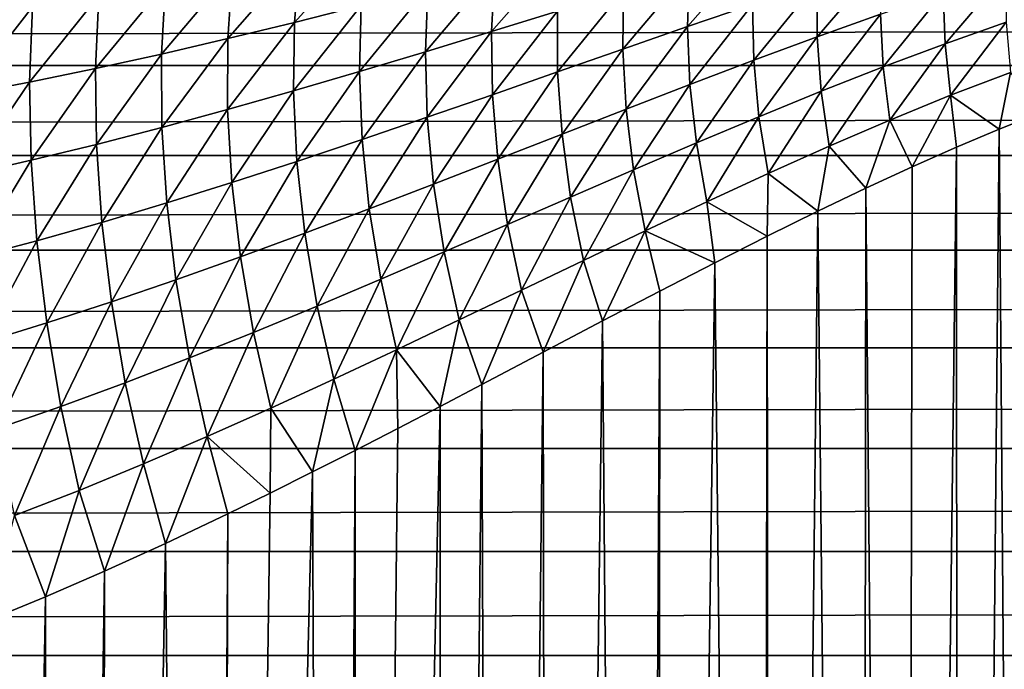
# Model space of a CAD drawing. Header units: metres. Extents: x -105 to 105, y -72 to 59.
# Tile 305 of 414: x -23.22 to -19.58, y 13.89 to 16.29. Entities that reach past the tile are written whole.
import ezdxf

# ---------------------------------------------------------------- set-up
doc = ezdxf.new("R2010")
doc.units = ezdxf.units.M
doc.layers.add('solid_509431_AD150_SW0001', color=7, linetype='CONTINUOUS')

msp = doc.modelspace()

# ---------------------------------------------------------------- linework, layer by layer
at = {"layer": 'solid_509431_AD150_SW0001'}
for points in [[(-22.200602, 16.279718, -16.924334), (-22.180506, 16.52438, -16.781292), (-21.931351, 16.578714, -16.894278)], [(-21.95413, 16.342451, -17.031866), (-22.200602, 16.279718, -16.924334), (-21.931351, 16.578714, -16.894278)], [(-22.446516, 16.219528, -16.824903), (-22.429031, 16.472633, -16.676447), (-22.180506, 16.52438, -16.781292)], [(-22.200602, 16.279718, -16.924334), (-22.446516, 16.219528, -16.824903), (-22.180506, 16.52438, -16.781292)], [(-21.472454, 16.246027, -17.387037), (-21.460155, 16.473656, -17.272318), (-21.212999, 16.541098, -17.405798)], [(-21.228384, 16.321733, -17.515848), (-21.472454, 16.246027, -17.387037), (-21.212999, 16.541098, -17.405798)], [(-20.74752, 16.263872, -17.891514), (-20.740955, 16.473253, -17.801201), (-20.497963, 16.547771, -17.958284)], [(-20.508089, 16.345898, -18.044468), (-20.74752, 16.263872, -17.891514), (-20.497963, 16.547771, -17.958284)], [(-20.268744, 16.226791, -18.279697), (-20.269424, 16.425776, -18.207277), (-20.031759, 16.502693, -18.380175)], [(-20.035061, 16.310381, -18.448854), (-20.268744, 16.226791, -18.279697), (-20.031759, 16.502693, -18.380175)], [(-22.691721, 16.162327, -16.733292), (-22.67675, 16.423876, -16.579475), (-22.429031, 16.472633, -16.676447)], [(-22.446516, 16.219528, -16.824903), (-22.691721, 16.162327, -16.733292), (-22.429031, 16.472633, -16.676447)], [(-21.716545, 16.171169, -17.267078), (-21.707258, 16.407267, -17.147762), (-21.460155, 16.473656, -17.272318)], [(-21.472454, 16.246027, -17.387037), (-21.716545, 16.171169, -17.267078), (-21.460155, 16.473656, -17.272318)], [(-20.987534, 16.180437, -17.748154), (-20.984495, 16.39768, -17.653814), (-20.740955, 16.473253, -17.801201)], [(-20.74752, 16.263872, -17.891514), (-20.987534, 16.180437, -17.748154), (-20.740955, 16.473253, -17.801201)], [(-19.796301, 16.20059, -18.683969), (-19.802616, 16.389664, -18.62816), (-19.571707, 16.463684, -18.817764)], [(-19.569731, 16.280151, -18.869987), (-19.796301, 16.20059, -18.683969), (-19.571707, 16.463684, -18.817764)], [(90, 16.4368, 15.758961), (-90, 16.4368, 15.758961), (-90, 16.120657, 15.984682)], [(90, 16.120657, 15.984682), (90, 16.4368, 15.758961), (-90, 16.120657, 15.984682)], [(-22.936024, 16.108541, -16.649258), (-22.923445, 16.378481, -16.490141), (-22.67675, 16.423876, -16.579475)], [(-22.691721, 16.162327, -16.733292), (-22.936024, 16.108541, -16.649258), (-22.67675, 16.423876, -16.579475)], [(-20.503433, 16.139782, -18.12048), (-20.508089, 16.345898, -18.044468), (-20.269424, 16.425776, -18.207277)], [(-20.268744, 16.226791, -18.279697), (-20.503433, 16.139782, -18.12048), (-20.269424, 16.425776, -18.207277)], [(-23.179224, 16.058578, -16.572552), (-23.168894, 16.336805, -16.408209), (-22.923445, 16.378481, -16.490141)], [(-22.936024, 16.108541, -16.649258), (-23.179224, 16.058578, -16.572552), (-22.923445, 16.378481, -16.490141)], [(-21.960508, 16.097717, -17.155697), (-21.95413, 16.342451, -17.031866), (-21.707258, 16.407267, -17.147762)], [(-21.716545, 16.171169, -17.267078), (-21.960508, 16.097717, -17.155697), (-21.707258, 16.407267, -17.147762)], [(-21.227962, 16.09631, -17.614101), (-21.228384, 16.321733, -17.515848), (-20.984495, 16.39768, -17.653814)], [(-20.987534, 16.180437, -17.748154), (-21.227962, 16.09631, -17.614101), (-20.984495, 16.39768, -17.653814)], [(-20.024378, 16.115204, -18.508045), (-20.035061, 16.310381, -18.448854), (-19.802616, 16.389664, -18.62816)], [(-19.796301, 16.20059, -18.683969), (-20.024378, 16.115204, -18.508045), (-19.802616, 16.389664, -18.62816)], [(-22.204206, 16.026222, -17.052595), (-22.200602, 16.279718, -16.924334), (-21.95413, 16.342451, -17.031866)], [(-21.960508, 16.097717, -17.155697), (-22.204206, 16.026222, -17.052595), (-21.95413, 16.342451, -17.031866)], [(-20.738926, 16.050201, -17.970953), (-20.74752, 16.263872, -17.891514), (-20.508089, 16.345898, -18.044468)], [(-20.503433, 16.139782, -18.12048), (-20.738926, 16.050201, -17.970953), (-20.508089, 16.345898, -18.044468)], [(-23.421133, 16.012804, -16.502949), (-23.412886, 16.299149, -16.333469), (-23.168894, 16.336805, -16.408209)], [(-23.179224, 16.058578, -16.572552), (-23.421133, 16.012804, -16.502949), (-23.168894, 16.336805, -16.408209)], [(-21.46867, 16.012146, -17.489073), (-21.472454, 16.246027, -17.387037), (-21.228384, 16.321733, -17.515848)], [(-21.227962, 16.09631, -17.614101), (-21.46867, 16.012146, -17.489073), (-21.228384, 16.321733, -17.515848)], [(-20.253687, 16.02499, -18.342058), (-20.268744, 16.226791, -18.279697), (-20.035061, 16.310381, -18.448854)], [(-20.024378, 16.115204, -18.508045), (-20.253687, 16.02499, -18.342058), (-20.035061, 16.310381, -18.448854)], [(-22.447514, 15.957186, -16.957504), (-22.446516, 16.219528, -16.824903), (-22.200602, 16.279718, -16.924334)], [(-22.204206, 16.026222, -17.052595), (-22.447514, 15.957186, -16.957504), (-22.200602, 16.279718, -16.924334)], [(-19.776451, 16.009922, -18.730389), (-19.796301, 16.20059, -18.683969), (-19.569731, 16.280151, -18.869987)], [(-19.554594, 16.094908, -18.91325), (-19.776451, 16.009922, -18.730389), (-19.569731, 16.280151, -18.869987)], [(-21.709532, 15.928589, -17.372766), (-21.716545, 16.171169, -17.267078), (-21.472454, 16.246027, -17.387037)], [(-21.46867, 16.012146, -17.489073), (-21.709532, 15.928589, -17.372766), (-21.472454, 16.246027, -17.387037)], [(-20.975071, 15.958827, -17.830845), (-20.987534, 16.180437, -17.748154), (-20.74752, 16.263872, -17.891514)], [(-20.738926, 16.050201, -17.970953), (-20.975071, 15.958827, -17.830845), (-20.74752, 16.263872, -17.891514)], [(-22.690311, 15.891104, -16.87014), (-22.691721, 16.162327, -16.733292), (-22.446516, 16.219528, -16.824903)], [(-22.447514, 15.957186, -16.957504), (-22.690311, 15.891104, -16.87014), (-22.446516, 16.219528, -16.824903)], [(-20.484028, 15.930875, -18.185781), (-20.503433, 16.139782, -18.12048), (-20.268744, 16.226791, -18.279697)], [(-20.253687, 16.02499, -18.342058), (-20.484028, 15.930875, -18.185781), (-20.268744, 16.226791, -18.279697)], [(-19.999786, 15.918539, -18.557335), (-20.024378, 16.115204, -18.508045), (-19.796301, 16.20059, -18.683969)], [(-19.776451, 16.009922, -18.730389), (-19.999786, 15.918539, -18.557335), (-19.796301, 16.20059, -18.683969)], [(-22.93244, 15.82845, -16.790255), (-22.936024, 16.108541, -16.649258), (-22.691721, 16.162327, -16.733292)], [(-22.690311, 15.891104, -16.87014), (-22.93244, 15.82845, -16.790255), (-22.691721, 16.162327, -16.733292)], [(-21.950439, 15.846237, -17.264898), (-21.960508, 16.097717, -17.155697), (-21.716545, 16.171169, -17.267078)], [(-21.709532, 15.928589, -17.372766), (-21.950439, 15.846237, -17.264898), (-21.716545, 16.171169, -17.267078)], [(-21.211735, 15.866416, -17.699862), (-21.227962, 16.09631, -17.614101), (-20.987534, 16.180437, -17.748154)], [(-20.975071, 15.958827, -17.830845), (-21.211735, 15.866416, -17.699862), (-20.987534, 16.180437, -17.748154)], [(90, 16.120657, 15.984682), (-90, 16.120657, 15.984682), (-90, 15.786953, 16.183527)], [(90, 15.786953, 16.183527), (90, 16.120657, 15.984682), (-90, 15.786953, 16.183527)], [(-20.715231, 15.833744, -18.03896), (-20.738926, 16.050201, -17.970953), (-20.503433, 16.139782, -18.12048)], [(-20.484028, 15.930875, -18.185781), (-20.715231, 15.833744, -18.03896), (-20.503433, 16.139782, -18.12048)], [(-23.17374, 15.76969, -16.717598), (-23.179224, 16.058578, -16.572552), (-22.936024, 16.108541, -16.649258)], [(-22.93244, 15.82845, -16.790255), (-23.17374, 15.76969, -16.717598), (-22.936024, 16.108541, -16.649258)], [(-22.191296, 15.765676, -17.165173), (-22.204206, 16.026222, -17.052595), (-21.960508, 16.097717, -17.155697)], [(-21.950439, 15.846237, -17.264898), (-22.191296, 15.765676, -17.165173), (-21.960508, 16.097717, -17.155697)], [(-21.448828, 15.773659, -17.577709), (-21.46867, 16.012146, -17.489073), (-21.227962, 16.09631, -17.614101)], [(-21.211735, 15.866416, -17.699862), (-21.448828, 15.773659, -17.577709), (-21.227962, 16.09631, -17.614101)], [(-20.22436, 15.821794, -18.393921), (-20.253687, 16.02499, -18.342058), (-20.024378, 16.115204, -18.508045)], [(-19.999786, 15.918539, -18.557335), (-20.22436, 15.821794, -18.393921), (-20.024378, 16.115204, -18.508045)], [(-19.554594, 16.094908, -18.91325), (-19.595627, 15.885033, -18.888548), (-19.776451, 16.009922, -18.730389)], [(-19.554594, 16.094908, -18.91325), (-19.443996, 15.945395, -19.018608), (-19.595627, 15.885033, -18.888548)], [(-23.414057, 15.715253, -16.651939), (-23.421133, 16.012804, -16.502949), (-23.179224, 16.058578, -16.572552)], [(-23.17374, 15.76969, -16.717598), (-23.414057, 15.715253, -16.651939), (-23.179224, 16.058578, -16.572552)], [(-20.947191, 15.734412, -17.901306), (-20.975071, 15.958827, -17.830845), (-20.738926, 16.050201, -17.970953)], [(-20.715231, 15.833744, -18.03896), (-20.947191, 15.734412, -17.901306), (-20.738926, 16.050201, -17.970953)], [(-22.432018, 15.687455, -17.073318), (-22.447514, 15.957186, -16.957504), (-22.204206, 16.026222, -17.052595)], [(-22.191296, 15.765676, -17.165173), (-22.432018, 15.687455, -17.073318), (-22.204206, 16.026222, -17.052595)], [(-21.686268, 15.681234, -17.464085), (-21.709532, 15.928589, -17.372766), (-21.46867, 16.012146, -17.489073)], [(-21.448828, 15.773659, -17.577709), (-21.686268, 15.681234, -17.464085), (-21.46867, 16.012146, -17.489073)], [(-20.450008, 15.720648, -18.239914), (-20.484028, 15.930875, -18.185781), (-20.253687, 16.02499, -18.342058)], [(-20.22436, 15.821794, -18.393921), (-20.450008, 15.720648, -18.239914), (-20.253687, 16.02499, -18.342058)], [(-19.776451, 16.009922, -18.730389), (-19.917372, 15.745955, -18.630026), (-19.999786, 15.918539, -18.557335)], [(-19.776451, 16.009922, -18.730389), (-19.753317, 15.818577, -18.758951), (-19.917372, 15.745955, -18.630026)], [(-19.776451, 16.009922, -18.730389), (-19.595627, 15.885033, -18.888548), (-19.753317, 15.818577, -18.758951)], [(-22.672527, 15.612116, -16.989056), (-22.690311, 15.891104, -16.87014), (-22.447514, 15.957186, -16.957504)], [(-22.432018, 15.687455, -17.073318), (-22.672527, 15.612116, -16.989056), (-22.447514, 15.957186, -16.957504)], [(-21.179819, 15.633671, -17.772524), (-21.211735, 15.866416, -17.699862), (-20.975071, 15.958827, -17.830845)], [(-20.947191, 15.734412, -17.901306), (-21.179819, 15.633671, -17.772524), (-20.975071, 15.958827, -17.830845)], [(-19.471254, 0, -18.994825), (-19.595627, 15.885033, -18.888548), (-19.443996, 15.945395, -19.018608)], [(-21.923994, 15.589779, -17.358702), (-21.950439, 15.846237, -17.264898), (-21.709532, 15.928589, -17.372766)], [(-21.686268, 15.681234, -17.464085), (-21.923994, 15.589779, -17.358702), (-21.709532, 15.928589, -17.372766)], [(-20.676607, 15.616025, -18.095051), (-20.715231, 15.833744, -18.03896), (-20.484028, 15.930875, -18.185781)], [(-20.450008, 15.720648, -18.239914), (-20.676607, 15.616025, -18.095051), (-20.484028, 15.930875, -18.185781)], [(-19.999786, 15.918539, -18.557335), (-20.088367, 15.666945, -18.501816), (-20.22436, 15.821794, -18.393921)], [(-19.999786, 15.918539, -18.557335), (-19.917372, 15.745955, -18.630026), (-20.088367, 15.666945, -18.501816)], [(-22.91272, 15.540182, -16.91214), (-22.93244, 15.82845, -16.790255), (-22.690311, 15.891104, -16.87014)], [(-22.672527, 15.612116, -16.989056), (-22.91272, 15.540182, -16.91214), (-22.690311, 15.891104, -16.87014)], [(-21.413071, 15.532245, -17.652321), (-21.448828, 15.773659, -17.577709), (-21.211735, 15.866416, -17.699862)], [(-21.179819, 15.633671, -17.772524), (-21.413071, 15.532245, -17.652321), (-21.211735, 15.866416, -17.699862)], [(-19.746109, 0, -18.764753), (-19.753317, 15.818577, -18.758951), (-19.595627, 15.885033, -18.888548)], [(-19.471254, 0, -18.994825), (-19.746109, 0, -18.764753), (-19.595627, 15.885033, -18.888548)], [(-22.161959, 15.499914, -17.261272), (-22.191296, 15.765676, -17.165173), (-21.950439, 15.846237, -17.264898)], [(-21.923994, 15.589779, -17.358702), (-22.161959, 15.499914, -17.261272), (-21.950439, 15.846237, -17.264898)], [(-20.904095, 15.508772, -17.95904), (-20.947191, 15.734412, -17.901306), (-20.715231, 15.833744, -18.03896)], [(-20.676607, 15.616025, -18.095051), (-20.904095, 15.508772, -17.95904), (-20.715231, 15.833744, -18.03896)], [(-23.152481, 15.472174, -16.842327), (-23.17374, 15.76969, -16.717598), (-22.93244, 15.82845, -16.790255)], [(-22.91272, 15.540182, -16.91214), (-23.152481, 15.472174, -16.842327), (-22.93244, 15.82845, -16.790255)], [(-20.22436, 15.821794, -18.393921), (-20.266748, 15.581478, -18.374523), (-20.450008, 15.720648, -18.239914)], [(-20.22436, 15.821794, -18.393921), (-20.088367, 15.666945, -18.501816), (-20.266748, 15.581478, -18.374523)], [(-19.949675, 0, -18.605331), (-19.917372, 15.745955, -18.630026), (-19.753317, 15.818577, -18.758951)], [(-19.746109, 0, -18.764753), (-19.949675, 0, -18.605331), (-19.753317, 15.818577, -18.758951)], [(90, 15.786953, 16.183527), (-90, 15.786953, 16.183527), (-90, 15.437968, 16.354136)], [(90, 15.437968, 16.354136), (90, 15.786953, 16.183527), (-90, 15.437968, 16.354136)], [(-23.391708, 15.408591, -16.77939), (-23.414057, 15.715253, -16.651939), (-23.17374, 15.76969, -16.717598)], [(-23.152481, 15.472174, -16.842327), (-23.391708, 15.408591, -16.77939), (-23.17374, 15.76969, -16.717598)], [(-22.400137, 15.412235, -17.171528), (-22.432018, 15.687455, -17.073318), (-22.191296, 15.765676, -17.165173)], [(-22.161959, 15.499914, -17.261272), (-22.400137, 15.412235, -17.171528), (-22.191296, 15.765676, -17.165173)], [(-21.646917, 15.430848, -17.540388), (-21.686268, 15.681234, -17.464085), (-21.448828, 15.773659, -17.577709)], [(-21.413071, 15.532245, -17.652321), (-21.646917, 15.430848, -17.540388), (-21.448828, 15.773659, -17.577709)], [(-21.132437, 15.399713, -17.831581), (-21.179819, 15.633671, -17.772524), (-20.947191, 15.734412, -17.901306)], [(-20.904095, 15.508772, -17.95904), (-21.132437, 15.399713, -17.831581), (-20.947191, 15.734412, -17.901306)], [(-20.450008, 15.720648, -18.239914), (-20.452993, 15.489421, -18.248381), (-20.676607, 15.616025, -18.095051)], [(-20.450008, 15.720648, -18.239914), (-20.266748, 15.581478, -18.374523), (-20.452993, 15.489421, -18.248381)], [(-19.949675, 0, -18.605331), (-20.088367, 15.666945, -18.501816), (-19.917372, 15.745955, -18.630026)], [(-22.638498, 15.327328, -17.089201), (-22.672527, 15.612116, -16.989056), (-22.432018, 15.687455, -17.073318)], [(-22.400137, 15.412235, -17.171528), (-22.638498, 15.327328, -17.089201), (-22.432018, 15.687455, -17.073318)], [(-21.881357, 15.33015, -17.436449), (-21.923994, 15.589779, -17.358702), (-21.686268, 15.681234, -17.464085)], [(-21.646917, 15.430848, -17.540388), (-21.881357, 15.33015, -17.436449), (-21.686268, 15.681234, -17.464085)], [(-20.108505, 0, -18.487122), (-20.266748, 15.581478, -18.374523), (-20.088367, 15.666945, -18.501816)], [(-19.949675, 0, -18.605331), (-20.108505, 0, -18.487122), (-20.088367, 15.666945, -18.501816)], [(-22.877003, 15.245766, -17.014055), (-22.91272, 15.540182, -16.91214), (-22.672527, 15.612116, -16.989056)], [(-22.638498, 15.327328, -17.089201), (-22.877003, 15.245766, -17.014055), (-22.672527, 15.612116, -16.989056)], [(-21.361647, 15.289604, -17.712381), (-21.413071, 15.532245, -17.652321), (-21.179819, 15.633671, -17.772524)], [(-21.132437, 15.399713, -17.831581), (-21.361647, 15.289604, -17.712381), (-21.179819, 15.633671, -17.772524)], [(-20.676607, 15.616025, -18.095051), (-20.647478, 15.39094, -18.123745), (-20.904095, 15.508772, -17.95904)], [(-20.676607, 15.616025, -18.095051), (-20.452993, 15.489421, -18.248381), (-20.647478, 15.39094, -18.123745)], [(-22.116407, 15.23081, -17.340219), (-22.161959, 15.499914, -17.261272), (-21.923994, 15.589779, -17.358702)], [(-21.881357, 15.33015, -17.436449), (-22.116407, 15.23081, -17.340219), (-21.923994, 15.589779, -17.358702)], [(-20.437582, 0, -18.258564), (-20.452993, 15.489421, -18.248381), (-20.266748, 15.581478, -18.374523)], [(-20.108505, 0, -18.487122), (-20.437582, 0, -18.258564), (-20.266748, 15.581478, -18.374523)], [(-23.115599, 15.168125, -16.945862), (-23.152481, 15.472174, -16.842327), (-22.91272, 15.540182, -16.91214)], [(-22.877003, 15.245766, -17.014055), (-23.115599, 15.168125, -16.945862), (-22.91272, 15.540182, -16.91214)], [(-21.591757, 15.179192, -17.601141), (-21.646917, 15.430848, -17.540388), (-21.413071, 15.532245, -17.652321)], [(-21.361647, 15.289604, -17.712381), (-21.591757, 15.179192, -17.601141), (-21.413071, 15.532245, -17.652321)], [(-20.904095, 15.508772, -17.95904), (-21.061897, 15.175523, -17.881025), (-21.132437, 15.399713, -17.831581)], [(-20.904095, 15.508772, -17.95904), (-20.850492, 15.286062, -18.001059), (-21.061897, 15.175523, -17.881025)], [(-20.904095, 15.508772, -17.95904), (-20.647478, 15.39094, -18.123745), (-20.850492, 15.286062, -18.001059)], [(-23.354244, 15.094978, -16.884407), (-23.391708, 15.408591, -16.77939), (-23.152481, 15.472174, -16.842327)], [(-23.115599, 15.168125, -16.945862), (-23.354244, 15.094978, -16.884407), (-23.152481, 15.472174, -16.842327)], [(-22.352095, 15.133465, -17.251444), (-22.400137, 15.412235, -17.171528), (-22.161959, 15.499914, -17.261272)], [(-22.116407, 15.23081, -17.340219), (-22.352095, 15.133465, -17.251444), (-22.161959, 15.499914, -17.261272)], [(-20.480728, 0, -18.230171), (-20.647478, 15.39094, -18.123745), (-20.452993, 15.489421, -18.248381)], [(-20.437582, 0, -18.258564), (-20.480728, 0, -18.230171), (-20.452993, 15.489421, -18.248381)], [(90, 15.437968, 16.354136), (-90, 15.437968, 16.354136), (-90, 15.076088, 16.49534)], [(90, 15.076088, 16.49534), (90, 15.437968, 16.354136), (-90, 15.076088, 16.49534)], [(-21.822832, 15.069179, -17.497589), (-21.881357, 15.33015, -17.436449), (-21.646917, 15.430848, -17.540388)], [(-21.591757, 15.179192, -17.601141), (-21.822832, 15.069179, -17.497589), (-21.646917, 15.430848, -17.540388)], [(-22.588463, 15.038745, -17.16987), (-22.638498, 15.327328, -17.089201), (-22.400137, 15.412235, -17.171528)], [(-22.352095, 15.133465, -17.251444), (-22.588463, 15.038745, -17.16987), (-22.400137, 15.412235, -17.171528)], [(-21.132437, 15.399713, -17.831581), (-21.281429, 15.059853, -17.764381), (-21.361647, 15.289604, -17.712381)], [(-21.132437, 15.399713, -17.831581), (-21.061897, 15.175523, -17.881025), (-21.281429, 15.059853, -17.764381)], [(-20.863583, 0, -17.993399), (-20.850492, 15.286062, -18.001059), (-20.647478, 15.39094, -18.123745)], [(-20.480728, 0, -18.230171), (-20.863583, 0, -17.993399), (-20.647478, 15.39094, -18.123745)], [(-22.825539, 14.947274, -17.095284), (-22.877003, 15.245766, -17.014055), (-22.638498, 15.327328, -17.089201)], [(-22.588463, 15.038745, -17.16987), (-22.825539, 14.947274, -17.095284), (-22.638498, 15.327328, -17.089201)], [(-22.054956, 14.960258, -17.401455), (-22.116407, 15.23081, -17.340219), (-21.881357, 15.33015, -17.436449)], [(-21.822832, 15.069179, -17.497589), (-22.054956, 14.960258, -17.401455), (-21.881357, 15.33015, -17.436449)], [(-21.361647, 15.289604, -17.712381), (-21.508148, 14.940399, -17.652126), (-21.591757, 15.179192, -17.601141)], [(-21.361647, 15.289604, -17.712381), (-21.281429, 15.059853, -17.764381), (-21.508148, 14.940399, -17.652126)], [(-20.937853, 0, -17.95052), (-21.061897, 15.175523, -17.881025), (-20.850492, 15.286062, -18.001059)], [(-20.863583, 0, -17.993399), (-20.937853, 0, -17.95052), (-20.850492, 15.286062, -18.001059)], [(-23.063351, 14.859686, -17.027472), (-23.115599, 15.168125, -16.945862), (-22.877003, 15.245766, -17.014055)], [(-22.825539, 14.947274, -17.095284), (-23.063351, 14.859686, -17.027472), (-22.877003, 15.245766, -17.014055)], [(-22.288231, 14.853106, -17.312502), (-22.352095, 15.133465, -17.251444), (-22.116407, 15.23081, -17.340219)], [(-22.054956, 14.960258, -17.401455), (-22.288231, 14.853106, -17.312502), (-22.116407, 15.23081, -17.340219)], [(-21.591757, 15.179192, -17.601141), (-21.662573, 14.859368, -17.580263), (-21.822832, 15.069179, -17.497589)], [(-21.591757, 15.179192, -17.601141), (-21.508148, 14.940399, -17.652126), (-21.662573, 14.859368, -17.580263)], [(-21.256376, 0, -17.777292), (-21.281429, 15.059853, -17.764381), (-21.061897, 15.175523, -17.881025)], [(-20.937853, 0, -17.95052), (-21.256376, 0, -17.777292), (-21.061897, 15.175523, -17.881025)], [(-23.301929, 14.776623, -16.966248), (-23.354244, 15.094978, -16.884407), (-23.115599, 15.168125, -16.945862)], [(-23.063351, 14.859686, -17.027472), (-23.301929, 14.776623, -16.966248), (-23.115599, 15.168125, -16.945862)], [(-22.522772, 14.7484, -17.230497), (-22.588463, 15.038745, -17.16987), (-22.352095, 15.133465, -17.251444)], [(-22.288231, 14.853106, -17.312502), (-22.522772, 14.7484, -17.230497), (-22.352095, 15.133465, -17.251444)], [(90, 15.076088, 16.49534), (-90, 15.076088, 16.49534), (-90, 14.703782, 16.606182)], [(90, 14.703782, 16.606182), (90, 15.076088, 16.49534), (-90, 14.703782, 16.606182)], [(-21.822832, 15.069179, -17.497589), (-21.976015, 14.697095, -17.445381), (-22.054956, 14.960258, -17.401455)], [(-21.822832, 15.069179, -17.497589), (-21.818371, 14.77841, -17.511414), (-21.976015, 14.697095, -17.445381)], [(-21.822832, 15.069179, -17.497589), (-21.662573, 14.859368, -17.580263), (-21.818371, 14.77841, -17.511414)], [(-22.758692, 14.64681, -17.155252), (-22.825539, 14.947274, -17.095284), (-22.588463, 15.038745, -17.16987)], [(-22.522772, 14.7484, -17.230497), (-22.758692, 14.64681, -17.155252), (-22.588463, 15.038745, -17.16987)], [(-21.453035, 0, -17.678665), (-21.508148, 14.940399, -17.652126), (-21.281429, 15.059853, -17.764381)], [(-21.256376, 0, -17.777292), (-21.453035, 0, -17.678665), (-21.281429, 15.059853, -17.764381)], [(-22.054956, 14.960258, -17.401455), (-22.13352, 14.617143, -17.382959), (-22.288231, 14.853106, -17.312502)], [(-22.054956, 14.960258, -17.401455), (-21.976015, 14.697095, -17.445381), (-22.13352, 14.617143, -17.382959)], [(-22.996103, 14.549027, -17.086584), (-23.063351, 14.859686, -17.027472), (-22.825539, 14.947274, -17.095284)], [(-22.758692, 14.64681, -17.155252), (-22.996103, 14.549027, -17.086584), (-22.825539, 14.947274, -17.095284)], [(-21.659039, 0, -17.581865), (-21.662573, 14.859368, -17.580263), (-21.508148, 14.940399, -17.652126)], [(-21.453035, 0, -17.678665), (-21.659039, 0, -17.581865), (-21.508148, 14.940399, -17.652126)], [(-23.235132, 14.455766, -17.024338), (-23.301929, 14.776623, -16.966248), (-23.063351, 14.859686, -17.027472)], [(-22.996103, 14.549027, -17.086584), (-23.235132, 14.455766, -17.024338), (-23.063351, 14.859686, -17.027472)], [(-22.288231, 14.853106, -17.312502), (-22.290596, 14.538767, -17.324146), (-22.522772, 14.7484, -17.230497)], [(-22.288231, 14.853106, -17.312502), (-22.13352, 14.617143, -17.382959), (-22.290596, 14.538767, -17.324146)], [(-21.985153, 0, -17.441664), (-21.818371, 14.77841, -17.511414), (-21.662573, 14.859368, -17.580263)], [(-21.659039, 0, -17.581865), (-21.985153, 0, -17.441664), (-21.662573, 14.859368, -17.580263)], [(-21.985153, 0, -17.441664), (-21.976015, 14.697095, -17.445381), (-21.818371, 14.77841, -17.511414)], [(-22.522772, 14.7484, -17.230497), (-22.67724, 14.352885, -17.193445), (-22.758692, 14.64681, -17.155252)], [(-22.522772, 14.7484, -17.230497), (-22.446978, 14.462146, -17.268915), (-22.67724, 14.352885, -17.193445)], [(-22.522772, 14.7484, -17.230497), (-22.290596, 14.538767, -17.324146), (-22.446978, 14.462146, -17.268915)], [(90, 14.703782, 16.606182), (-90, 14.703782, 16.606182), (-90, 14.323594, 16.685898)], [(90, 14.323594, 16.685898), (90, 14.703782, 16.606182), (-90, 14.323594, 16.685898)], [(-22.071846, 0, -17.406986), (-22.13352, 14.617143, -17.382959), (-21.976015, 14.697095, -17.445381)], [(-21.985153, 0, -17.441664), (-22.071846, 0, -17.406986), (-21.976015, 14.697095, -17.445381)], [(-22.758692, 14.64681, -17.155252), (-22.902237, 14.250336, -17.126221), (-22.996103, 14.549027, -17.086584)], [(-22.758692, 14.64681, -17.155252), (-22.67724, 14.352885, -17.193445), (-22.902237, 14.250336, -17.126221)], [(-22.494808, 0, -17.25267), (-22.290596, 14.538767, -17.324146), (-22.13352, 14.617143, -17.382959)], [(-22.071846, 0, -17.406986), (-22.494808, 0, -17.25267), (-22.13352, 14.617143, -17.382959)], [(-22.996103, 14.549027, -17.086584), (-23.120239, 14.155814, -17.067015), (-23.235132, 14.455766, -17.024338)], [(-22.996103, 14.549027, -17.086584), (-22.902237, 14.250336, -17.126221), (-23.120239, 14.155814, -17.067015)], [(-22.494808, 0, -17.25267), (-22.446978, 14.462146, -17.268915), (-22.290596, 14.538767, -17.324146)], [(-23.235132, 14.455766, -17.024338), (-23.120239, 14.155814, -17.067015), (-23.331408, 14.069117, -17.015043)], [(-22.536505, 0, -17.238754), (-22.67724, 14.352885, -17.193445), (-22.446978, 14.462146, -17.268915)], [(-22.494808, 0, -17.25267), (-22.536505, 0, -17.238754), (-22.446978, 14.462146, -17.268915)], [(-22.927021, 0, -17.1192), (-22.902237, 14.250336, -17.126221), (-22.67724, 14.352885, -17.193445)], [(-22.536505, 0, -17.238754), (-22.927021, 0, -17.1192), (-22.67724, 14.352885, -17.193445)], [(90, 14.323594, 16.685898), (-90, 14.323594, 16.685898), (-90, 13.938123, 16.733948)], [(90, 13.938123, 16.733948), (90, 14.323594, 16.685898), (-90, 13.938123, 16.733948)], [(-23.110659, 0, -17.069496), (-23.120239, 14.155814, -17.067015), (-22.902237, 14.250336, -17.126221)], [(-22.927021, 0, -17.1192), (-23.110659, 0, -17.069496), (-22.902237, 14.250336, -17.126221)], [(-23.369392, 0, -17.006243), (-23.331408, 14.069117, -17.015043), (-23.120239, 14.155814, -17.067015)], [(-23.110659, 0, -17.069496), (-23.369392, 0, -17.006243), (-23.120239, 14.155814, -17.067015)], [(90, 13.938123, 16.733948), (-90, 13.55, 16.75), (90, 13.55, 16.75)], [(90, 13.938123, 16.733948), (-90, 13.938123, 16.733948), (-90, 13.55, 16.75)]]:
    msp.add_3dface(points, dxfattribs=at)

doc.saveas('drawing.dxf')
